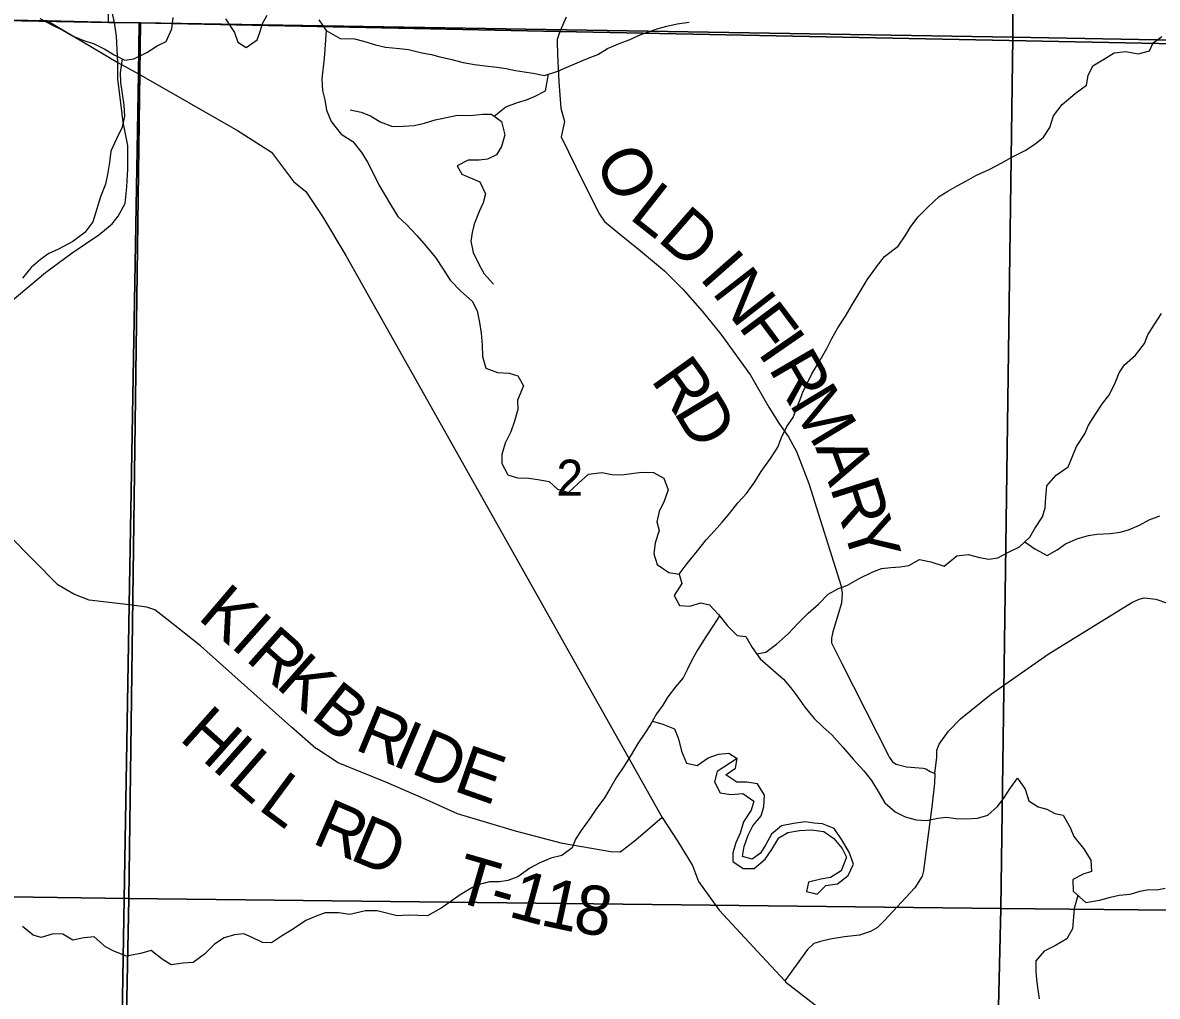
# Model space of a CAD drawing. Extents: x 2043100 to 2470832, y 443715 to 810583.
# Drawn here: x 2247377 to 2254313, y 664746 to 670696 of the extents above; entities that cross this region are included whole.
import ezdxf

# ---------------------------------------------------------------- set-up
doc = ezdxf.new("R2010")
doc.units = 0
for name, color, linetype in [('GM_X_County_Road', 7, 'Continuous'), ('GM_X_County_Road_Text', 7, 'Continuous'), ('GM_X_Minor_Lake', 7, 'Continuous'), ('GM_X_Minor_River', 7, 'Continuous'), ('GM_X_Section', 7, 'Continuous'), ('GM_X_Section_Text', 7, 'Continuous'), ('GM_X_State_Route', 7, 'Continuous'), ('GM_X_Township', 7, 'Continuous'), ('GM_X_Township_Road', 7, 'Continuous'), ('GM_X_Township_Road_Text', 7, 'Continuous')]:
    doc.layers.add(name, color=color, linetype=linetype)

msp = doc.modelspace()

# ---------------------------------------------------------------- linework, layer by layer
at = {"layer": 'GM_X_County_Road'}
for points in [[(2247958.2, 670452.1), (2247950.6, 670613.7), (2247937.9, 670697.9), (2247907.7, 670838.4), (2247892.5, 670979.8), (2247910.2, 671146.4), (2247930.4, 671260.1), (2247912.4, 671311)], [(2250698.9, 670730), (2250661.2, 670642.8), (2250644.4, 670594.1), (2250644.6, 670577.8)], [(2250644.6, 670577.8), (2250645.9, 670503.6), (2250653.6, 670335), (2250667.4, 670174), (2250688.8, 670091.2), (2250668.1, 669998.4), (2250804.3, 669722.8), (2250903.9, 669525.1), (2250934.2, 669481.2), (2251014.9, 669413.6), (2251141.8, 669312.3), (2251301, 669179.2), (2251411.9, 669067.7), (2251531.1, 668932.3), (2251644.3, 668792.8), (2251826.4, 668541.5), (2251938, 668345.9), (2252002.8, 668242.1), (2252059.5, 668164.4), (2252108.2, 668076.5), (2252183.7, 667880.6), (2252380.6, 667252.6), (2252386.9, 667210.6), (2252383.3, 667148.4), (2252330.5, 666973.7), (2252320.8, 666935.5), (2252321, 666905.5), (2252384, 666779.6), (2252673, 666213.4)], [(2247978.8, 670189.4), (2247959.4, 670349.9), (2247958.2, 670452.1)], [(2247301, 668988.6), (2247516.8, 669169.1), (2247678.6, 669289.5), (2247842.5, 669399.9), (2247924.4, 669466.1), (2247960.3, 669514.2), (2248003.6, 669591.2), (2248013.7, 669692.2), (2248018.8, 669803.3), (2248018.8, 669944.6), (2247991, 670088.6), (2247978.8, 670189.4)], [(2252673, 666213.4), (2252674.2, 666211), (2252676.6, 666206.3), (2252694.9, 666178.4), (2252717, 666164.5), (2252779.2, 666148.9), (2252881.4, 666139.6), (2252897.5, 666135.7), (2252925.6, 666119.9), (2252953.8, 666108.1), (2252952.2, 666047.9), (2252935.2, 665903.4), (2252910.5, 665718.8), (2252884, 665512.2), (2252876.2, 665480), (2252830.7, 665409.5), (2252643.9, 665207.7), (2252602.1, 665167.4), (2252560.3, 665143), (2252492.3, 665120.5), (2252400.3, 665109.8), (2252314.2, 665095.2), (2252254.3, 665080.7), (2252214.3, 665068.4), (2252174.5, 665032), (2252035.7, 664840.1)]]:
    msp.add_lwpolyline(points, dxfattribs=at)
at = {"layer": 'GM_X_Minor_Lake'}
for points in [[(2251744.5, 666200.4), (2251623.3, 666121), (2251606, 666056.8), (2251640.7, 665989), (2251706.8, 665979.7), (2251778.7, 665986.4), (2251847.1, 665939), (2251829.7, 665882.8), (2251784.5, 665812.2), (2251763.2, 665743.8), (2251735.8, 665683.5), (2251718.4, 665623.2), (2251719, 665569.1), (2251781.4, 665527.7), (2251849.4, 665526.4), (2251916.8, 665585.2), (2251956.2, 665643.6), (2251999.4, 665714.2), (2252055.1, 665746.8), (2252124.9, 665759.5), (2252196.8, 665764.3), (2252274.9, 665753), (2252335.3, 665711.6), (2252385.9, 665650), (2252412.5, 665596.2), (2252381.4, 665513.7), (2252315.8, 665473), (2252255.9, 665462.4), (2252180.1, 665443.6), (2252168.7, 665387.4), (2252211.4, 665376.2)], [(2252211.4, 665376.2), (2252234.9, 665370), (2252286.3, 665422.6), (2252358.2, 665433.4), (2252423.6, 665484.1), (2252456.9, 665554.6), (2252430.2, 665626.4), (2252385.4, 665702.1), (2252338.7, 665771.7), (2252266.4, 665801), (2252214.4, 665804.5), (2252160.3, 665812), (2252088.5, 665803.2), (2252016.6, 665788.5), (2251955.2, 665737.8), (2251919.9, 665673.3), (2251888.4, 665620.9), (2251836.8, 665584.3), (2251776.7, 665599.8), (2251788, 665662), (2251811.3, 665730.3), (2251840.7, 665788.7), (2251892, 665849.3), (2251907.5, 665905.6), (2251912.7, 665975.7), (2251870, 666045.4), (2251804, 666054.8), (2251742, 666054.1), (2251675.5, 666099.5), (2251735.1, 666140.2), (2251744.5, 666200.4)]]:
    msp.add_lwpolyline(points, dxfattribs=at)
at = {"layer": 'GM_X_Minor_River'}
for points in [[(2247481, 670721.4), (2247559.1, 670681.7), (2247621.2, 670649.8), (2247681.3, 670616), (2247745.3, 670590.2), (2247813.4, 670566.4), (2247879.4, 670534.6), (2247935.5, 670498.8), (2248001.6, 670467), (2248055.5, 670475.2), (2248135.4, 670513.5), (2248199.2, 670553.8), (2248253.1, 670581.9), (2248288.9, 670658.1), (2248296.7, 670728.2)], [(2248616.6, 670719.3), (2248670.8, 670635.4), (2248693, 670577.4), (2248743.1, 670543.6), (2248810.9, 670591.9), (2248828.7, 670642), (2248842.6, 670692), (2248872.4, 670742.2)], [(2249186.4, 670713.2), (2249232.5, 670649.3), (2249317, 670600)], [(2249317, 670600), (2249406, 670596.6), (2249460.1, 670583.1), (2249534.4, 670559.9), (2249594.5, 670546.4), (2249680.5, 670537.3), (2249734.6, 670531.9), (2249816.8, 670512.7), (2249876.9, 670501.2), (2249927, 670487.7), (2249993.1, 670472.4), (2250069.3, 670453.2), (2250139.4, 670439.8), (2250203.4, 670432.5), (2250275.5, 670423.2), (2250331.6, 670415.7), (2250389.7, 670404.3), (2250441.7, 670394.8), (2250497.8, 670387.4), (2250567.9, 670374.1), (2250647.6, 670398.9), (2250713.3, 670427.6), (2250767.1, 670450.2), (2250830.8, 670476.9), (2250892.5, 670501.5), (2250952.1, 670538.2), (2251029.7, 670571), (2251085.5, 670591.6), (2251155.1, 670624.3), (2251208.9, 670642.9), (2251262.7, 670661.5), (2251314.6, 670674), (2251378.4, 670688.7), (2251452.3, 670699.4)], [(2249232.1, 670649.9), (2249224.9, 670531.2), (2249219.1, 670479.2), (2249205.4, 670353), (2249209.6, 670281), (2249223.8, 670225), (2249234, 670161), (2249262.2, 670093), (2249323.5, 670014.1)], [(2251389.8, 667326.6), (2251438.3, 667391), (2251501.5, 667467.8), (2251554.7, 667536.4), (2251604.2, 667589), (2251653.6, 667643.6), (2251697, 667696.1), (2251748.3, 667762.7), (2251801.7, 667819.3), (2251853, 667889.9), (2251892.3, 667952.4), (2251949.5, 668033.1), (2251992.8, 668101.6), (2252016.1, 668161.9), (2252049.4, 668228.4), (2252086.9, 668282.8), (2252106.3, 668335.1), (2252129.7, 668393.4), (2252149.2, 668443.7), (2252174.6, 668496), (2252202.1, 668550.3), (2252253.2, 668632.9), (2252292.5, 668705.4), (2252323.8, 668765.8), (2252361.2, 668830.3), (2252406.4, 668902.8), (2252449.6, 668975.4), (2252496.8, 669054), (2252540.1, 669124.5), (2252597.2, 669203.2), (2252644.6, 669267.7), (2252729.9, 669330.7), (2252775.2, 669399.2), (2252806.6, 669449.6), (2252852, 669510.1), (2252911.4, 669568.8), (2252980.7, 669633.6), (2253032.3, 669666.1), (2253090, 669698.8), (2253147.6, 669729.4), (2253203.3, 669762), (2253288.9, 669800.9), (2253362.4, 669839.7), (2253424.1, 669874.3), (2253505.6, 669915.2), (2253565.2, 669953.9), (2253616.8, 669996.4), (2253656.1, 670054.9), (2253679.4, 670127.2), (2253730.7, 670195.8), (2253812, 670262.8), (2253881.4, 670313.5), (2253890.8, 670373.7), (2253918.2, 670432), (2253989.7, 670474.8), (2254049.3, 670511.4), (2254121.2, 670520.2), (2254197.3, 670504.9), (2254265.1, 670523.7), (2254288.6, 670573.9), (2254340.2, 670612.5)], [(2247985.9, 670474.5), (2247971.8, 670388.8), (2247974, 670330.8), (2247984.2, 670260.8), (2247994.4, 670192.8), (2247998.6, 670124.7), (2247984.8, 670056.6), (2247951, 669986.4), (2247915.3, 669910.3), (2247907.5, 669842.2), (2247895.7, 669768.1), (2247883.9, 669710), (2247852.1, 669631.8), (2247830.4, 669557.7), (2247806.6, 669479.5), (2247756.8, 669413.3), (2247683, 669359), (2247595.2, 669312.7), (2247537.3, 669286.4), (2247485.4, 669248.2), (2247429.6, 669200), (2247375.8, 669135.8)], [(2250260, 670124.3), (2250330, 670181.4), (2250401.7, 670208.2), (2250457.5, 670224.8), (2250509.2, 670247.3), (2250572.9, 670280), (2250591.9, 670381.5)], [(2249378.5, 670163.8), (2249446.6, 670148.5), (2249502.8, 670127), (2249563.2, 670089.6), (2249637.4, 670062.3), (2249703.4, 670063), (2249769.3, 670067.6), (2249833.2, 670082.3), (2249898.9, 670103), (2249966.8, 670115.7), (2250034.6, 670130.4), (2250112.6, 670129.2), (2250190.5, 670136), (2250242.5, 670136.5), (2250304.9, 670093.1), (2250323.7, 670011.2), (2250304.5, 669938.9), (2250273, 669888.5), (2250219.3, 669861.9), (2250167.4, 669855.4), (2250099.4, 669856.7), (2250033.8, 669822), (2250062.3, 669770.2), (2250170.7, 669723.3), (2250205.5, 669649.5), (2250192, 669595.3), (2250166.6, 669543), (2250137.4, 669464.6), (2250123.9, 669414.4), (2250116.5, 669360.3), (2250131.2, 669292.3), (2250170, 669212.6), (2250198.5, 669160.9), (2250255.1, 669097.3)], [(2249323.5, 670014.1), (2249394.5, 669969.7), (2249449.2, 669900.2), (2249485.7, 669844.5), (2249524.5, 669768.8), (2249555.1, 669705), (2249585.7, 669649.3), (2249632.4, 669575.7), (2249671.1, 669512), (2249723.6, 669462.4), (2249786.2, 669395), (2249840.9, 669331.4), (2249901.5, 669262), (2249948.3, 669190.4), (2249991, 669122.7), (2250055.6, 669055.3), (2250124.2, 668993.9), (2250154.8, 668936.1), (2250169.5, 668864.2), (2250180.2, 668798.2), (2250185, 668726.2), (2250187.7, 668656.1), (2250208.4, 668584.2), (2250280.6, 668558.9), (2250350.7, 668553.6), (2250404.8, 668538.1), (2250439.4, 668476.4), (2250402.3, 668389.9), (2250404.9, 668331.9), (2250383.7, 668261.6), (2250360.4, 668195.2), (2250327.1, 668126.8), (2250305.8, 668056.5), (2250306.4, 668002.4), (2250343.1, 667932.7), (2250401.2, 667915.3), (2250471.2, 667912), (2250525.3, 667904.5), (2250595.4, 667893.2), (2250645.9, 667845.7), (2250714.1, 667824.3), (2250775.4, 667883), (2250836.8, 667937.7), (2250916.7, 667946.5), (2250978.8, 667935.1), (2251038.8, 667933.7), (2251112.7, 667942.5), (2251164.6, 667949), (2251232.6, 667947.7), (2251296.9, 667912.3), (2251323.7, 667840.5), (2251298.4, 667772.2), (2251267.1, 667709.8), (2251253.7, 667645.5), (2251268.2, 667593.6), (2251243, 667517.2), (2251235.7, 667451.1), (2251256.4, 667385.2), (2251326.9, 667335.8), (2251391, 667326.5), (2251407.5, 667268.5), (2251360.3, 667196), (2251392.9, 667134.2), (2251454.9, 667130.8), (2251522.7, 667151.5), (2251574.8, 667138.1), (2251631.4, 667078.5), (2251686.1, 667011), (2251744.7, 666951.5), (2251798.8, 666944), (2251837.4, 666878.3), (2251886.1, 666808.7), (2251964.8, 666739.4), (2252027.4, 666684), (2252073.9, 666630.4), (2252116.5, 666574.7), (2252159.1, 666513), (2252215.8, 666443.5), (2252268.3, 666392), (2252322.8, 666344.4), (2252391.5, 666269), (2252454.3, 666195.5), (2252519, 666124.1), (2252565.6, 666064.5), (2252612.4, 665986.8), (2252647, 665929.1), (2252711.5, 665873.6), (2252771.8, 665842.2), (2252840, 665824.9), (2252904, 665821.5), (2252971.8, 665834.2), (2253023.8, 665840.7), (2253081.8, 665833.3), (2253141.8, 665829.9), (2253213.8, 665834.7), (2253277.5, 665853.3), (2253337, 665906), (2253374.4, 665956.5), (2253411.8, 666014.9), (2253459.1, 666079.5), (2253505.8, 666011.9)], [(2251864.3, 666839.9), (2251919.7, 666849.1), (2251985.2, 666897.9), (2252056.5, 666960.7), (2252117.8, 667027.4), (2252179.1, 667088.1), (2252242.6, 667142.8), (2252301.9, 667203.5), (2252359.6, 667236.1), (2252419.3, 667258.8), (2252490.9, 667299.5), (2252574.4, 667340.4), (2252626.2, 667361), (2252684.1, 667367.6), (2252742.1, 667370.2), (2252793.9, 667378.7), (2252859.5, 667415.4), (2252929.7, 667402.1), (2253009.9, 667374.9), (2253087.2, 667437.8), (2253157.1, 667446.5), (2253227.3, 667427.2), (2253283.4, 667417.7), (2253339.3, 667426.3), (2253398.9, 667458.9), (2253470.5, 667493.7), (2253533.9, 667552.4), (2253565.4, 667604.8), (2253610.6, 667675.4), (2253628, 667731.6), (2253631.4, 667795.8), (2253638.6, 667865.9), (2253696, 667930.6), (2253767.4, 667981.4), (2253788.9, 668031.7), (2253820.1, 668106.1), (2253869.3, 668182.7), (2253892.7, 668237), (2253936, 668303.5), (2253977.4, 668368), (2254016.8, 668418.5), (2254052.1, 668484.9), (2254079.4, 668555.3), (2254112.9, 668605.7), (2254180.3, 668664.5), (2254235.5, 668735.1), (2254254.9, 668789.4), (2254294.3, 668849.9), (2254339.6, 668918.4)], [(2253503.4, 667524.2), (2253564.6, 667480.7), (2253639, 667439.3), (2253700.7, 667474), (2253752.3, 667510.6), (2253827.9, 667543.4), (2253891.7, 667562.1), (2253943.6, 667570.6), (2254027.5, 667575.4), (2254085.4, 667582), (2254137.3, 667596.6), (2254204.9, 667625.3), (2254264.6, 667658), (2254328.3, 667682.6)], [(2251637.1, 667071.5), (2251600.1, 667014.1), (2251552.9, 666943.6), (2251503.7, 666864.9), (2251468.4, 666800.5), (2251440.9, 666746.1), (2251415.5, 666691.8), (2251368.1, 666637.2), (2251320.7, 666576.7), (2251291.2, 666526.3), (2251251.8, 666471.8), (2251214.5, 666407.3), (2251181.1, 666354.9), (2251137.7, 666290.4), (2251096.5, 666221.9), (2251051.2, 666151.3), (2251006, 666080.7), (2250966.6, 666014.2), (2250933.2, 665959.8), (2250880, 665887.2), (2250844.6, 665832.7), (2250791.3, 665760), (2250755.9, 665705.6), (2250736.5, 665653.3), (2250673, 665606.6), (2250605.2, 665589.9), (2250533.5, 665559.1), (2250477.8, 665528.5), (2250404.4, 665475.7), (2250342.7, 665453), (2250290.8, 665446.5), (2250230.8, 665445.9), (2250175, 665431.3), (2250123.2, 665408.7), (2250051.7, 665365.9), (2249988.2, 665321.2), (2249934.6, 665284.6), (2249851.1, 665237.7), (2249795.1, 665239.1), (2249735.1, 665242.5), (2249667.1, 665237.8), (2249617, 665249.3), (2249542.9, 665268.6), (2249472.9, 665267.9), (2249376.3, 665246.7)], [(2251226.2, 666427.5), (2251290.4, 666410.1), (2251362.7, 666380.8), (2251385.4, 666318.9), (2251404.1, 666245), (2251434.9, 666171.2), (2251501, 666155.8), (2251566.5, 666202.6), (2251630.2, 666225.3), (2251694.2, 666231.9), (2251744.5, 666200.4)], [(2253505.8, 666011.9), (2253528.6, 665940), (2253584.9, 665904.5), (2253637.1, 665889), (2253687.3, 665863.5), (2253737.4, 665854), (2253780.2, 665778.3), (2253802.7, 665722.4), (2253861.5, 665648.9), (2253906.2, 665579.2), (2253910.9, 665509.2), (2253859.1, 665492.6), (2253797.4, 665460), (2253798.2, 665387.8), (2253876.9, 665320.5), (2253960.7, 665333.4), (2254026.5, 665352.1), (2254080.3, 665364.7), (2254148.3, 665371.3), (2254208.1, 665388), (2254259.9, 665398.5), (2254309.9, 665397), (2254361.8, 665407.6)], [(2253828.2, 665362.1), (2253805.3, 665283.7), (2253801.8, 665231.6), (2253794.6, 665159.4), (2253761.2, 665097), (2253691.7, 665056.2), (2253622.1, 665021.4), (2253570.7, 664962.8), (2253571.3, 664898.7), (2253573.9, 664848.7), (2253582.5, 664786.7), (2253591.1, 664730.6)], [(2249376.3, 665246.7), (2249306.8, 665256.4), (2249226.9, 665256.2), (2249171, 665235.9), (2249107.1, 665209.7), (2249033.3, 665159.4), (2248959.4, 665113.1), (2248897.6, 665072.8), (2248843.6, 665074.6), (2248779.5, 665106.4), (2248729.5, 665128.3), (2248671.5, 665122.1), (2248607.6, 665103.8), (2248549.7, 665065.6), (2248488, 665003.3), (2248418.1, 664953), (2248358.2, 664948.8), (2248284.3, 664938.5), (2248230.2, 664972.4), (2248162, 665026.2), (2248096.1, 665008), (2248012.2, 664991.7), (2247934.1, 665021.4), (2247882.1, 665049.3), (2247813.9, 665109.1), (2247752, 665102.9), (2247684, 665088.7), (2247621.9, 665126.5), (2247563.9, 665128.3), (2247490.1, 665106), (2247440, 665119.9), (2247375.9, 665173.7)]]:
    msp.add_lwpolyline(points, dxfattribs=at)
at = {"layer": 'GM_X_Section'}
for points in [[(2248002, 676220.2), (2253436.7, 675966.1), (2253429.7, 670607.7), (2248097.4, 670695), (2247901.2, 670696.9)], [(2258826.9, 675805.5), (2258713.1, 670509.8), (2253429.7, 670607.7), (2253436.7, 675966.1)], [(2242814.2, 670794.1), (2247901.2, 670696.9), (2248097.4, 670695), (2248024.8, 665344), (2242768, 665417.4)], [(2248097.4, 670695), (2253429.7, 670607.7), (2253356.4, 665282.6), (2248024.8, 665344)], [(2253429.7, 670607.7), (2258713.1, 670509.8), (2258605.2, 665232.3), (2253356.4, 665282.6)], [(2248024.8, 665344), (2247919.9, 660034.8), (2242667.5, 660060.2), (2242768, 665417.4)], [(2248024.8, 665344), (2253356.4, 665282.6), (2253230.7, 659976.9), (2247919.9, 660034.8)], [(2253356.4, 665282.6), (2258605.2, 665232.3), (2258515.4, 659943), (2253230.7, 659976.9)]]:
    msp.add_lwpolyline(points, close=True, dxfattribs=at)
at = {"layer": 'GM_X_State_Route'}
msp.add_lwpolyline([(2247527.7, 670707.3), (2247958.2, 670452.1), (2248085.7, 670382.7), (2248690.4, 670038.1), (2248897.4, 669904.2), (2249032.6, 669725.2), (2249106.9, 669663.4), (2249209.7, 669511.6), (2249352.8, 669273.7), (2251287.3, 665839.8), (2251381.4, 665691.7), (2251471.8, 665544.6), (2251508.4, 665448.4), (2251634.3, 665272.3), (2251868.8, 665019.1), (2252035.7, 664840.1), (2252042, 664833.2), (2252267.2, 664660.1)], dxfattribs=at)
at = {"layer": 'GM_X_Township'}
for points in [[(2258825.8, 676651), (2258742.3, 671669), (2258672.2, 670481.8), (2256458.7, 670526.3), (2250661.2, 670642.8), (2248089.5, 670694.5), (2247937.9, 670697.9), (2247527.7, 670707.3), (2242813.7, 670786.8), (2238408.3, 670897.5), (2236935, 670928.2), (2235751.5, 670952.9), (2228190.1, 671146.6)], [(2228190.1, 671146.6), (2235751.5, 670952.9), (2236935, 670928.2), (2238408.3, 670897.5), (2242813.7, 670786.8), (2247527.7, 670707.3), (2247937.9, 670697.9), (2248089.5, 670694.5), (2248085.7, 670382.7), (2248027.9, 667139.4), (2247905.3, 659948.7)], [(2255374.8, 638639.7), (2252195.8, 638709.3), (2247807.2, 638785), (2247504, 638792.8), (2247545.4, 640176.7), (2247643.8, 645707.3), (2247707.5, 648351.7), (2247823.1, 655129.8), (2247861, 657353.3), (2247894.8, 659332.6), (2247905.3, 659948.7), (2248027.9, 667139.4), (2248085.7, 670382.7), (2248089.5, 670694.5), (2250661.2, 670642.8), (2256458.7, 670526.3)]]:
    msp.add_lwpolyline(points, dxfattribs=at)
at = {"layer": 'GM_X_Township_Road'}
for points in [[(2249174.8, 666257.7), (2249169.4, 666261.2), (2249020.5, 666391.8), (2248464.4, 666887.1), (2248257.8, 667051.2), (2248184.9, 667108.9), (2248136.2, 667124.1), (2248027.9, 667139.4), (2247783.8, 667166.7), (2247689.6, 667203.1), (2247592.3, 667260.9), (2247291.5, 667564.7)], [(2252953.8, 666108.1), (2252965, 666208.4), (2252964.7, 666250.5), (2252980.5, 666286.7), (2253036, 666367.2), (2253109.6, 666441.9), (2253300.7, 666595.6), (2253645.5, 666836.6), (2254157.9, 667152.8), (2254201.8, 667173.2), (2254233.8, 667181.4), (2254304, 667173.9), (2254376.3, 667148.4)], [(2251287.3, 665839.8), (2251126, 665700.3), (2251052.3, 665643.7), (2251030.4, 665627.5), (2250972.3, 665629.1), (2250677.5, 665679.1), (2250390.5, 665755.3), (2250035.2, 665861.1), (2249840.9, 665948.2), (2249597.8, 666054.5), (2249445.9, 666115.3), (2249306.1, 666173), (2249174.8, 666257.7)]]:
    msp.add_lwpolyline(points, dxfattribs=at)

# ---------------------------------------------------------------- texts
at = {"layer": 'GM_X_County_Road_Text'}
for s, rotation, p in [('O', 295.55011, (2250870.2, 669858.6)), ('L', 321.81643, (2251077.1, 669504.2)), ('D', 318.94156, (2251250.4, 669368)), ('I', 311.32692, (2251506.9, 669136.2)), ('N', 307.80758, (2251585.2, 669047.5)), ('F', 306.82144, (2251746.2, 668840)), ('I', 304.74008, (2251865.8, 668680.3)), ('R', 300.16654, (2251932.6, 668584.4)), ('R', 305.66064, (2251211.8, 668512.5)), ('M', 301.10737, (2252059.2, 668366.7)), ('D', 301.17055, (2251352, 668317.5)), ('A', 290.17233, (2252220.9, 668101.6)), ('R', 287.64624, (2252310.8, 667857.1)), ('Y', 287.36816, (2252385.3, 667622.6))]:
    msp.add_text(s, height=300, rotation=rotation, dxfattribs=at).set_placement(p)
at = {"layer": 'GM_X_Section_Text'}
msp.add_text('2', height=220.8, rotation=0.00001, dxfattribs=at).set_placement((2250639.4, 667805))
at = {"layer": 'GM_X_Township_Road_Text'}
for s, rotation, p in [('K', 319.47102, (2248440.1, 667056.6)), ('I', 318.46306, (2248639.7, 666886)), ('R', 318.37165, (2248731.8, 666804.4)), ('K', 318.42994, (2248916.2, 666640.5)), ('B', 322.06119, (2249129.4, 666452.3)), ('H', 318.286, (2248327.1, 666317.5)), ('R', 337.4897, (2249398.4, 666257.2)), ('I', 336.83011, (2249625.2, 666163.2)), ('I', 318.40505, (2248524.7, 666141.4)), ('D', 337.25108, (2249740.7, 666113.8)), ('L', 318.96883, (2248619.2, 666057.4)), ('E', 340.59432, (2250001.7, 666005)), ('L', 323.41939, (2248808.3, 665894.2)), ('R', 336.60992, (2249138, 665685.3)), ('D', 337.33122, (2249367.9, 665585.9)), ('T', 343.795, (2249998.5, 665334)), ('1', 344.84527, (2250338.2, 665235.8)), ('1', 347.86615, (2250533.4, 665183.4)), ('8', 351.64163, (2250735.2, 665140.8)), ('-', 343.99802, (2250215.1, 665271.1))]:
    msp.add_text(s, height=300, rotation=rotation, dxfattribs=at).set_placement(p)

doc.saveas('drawing.dxf')
